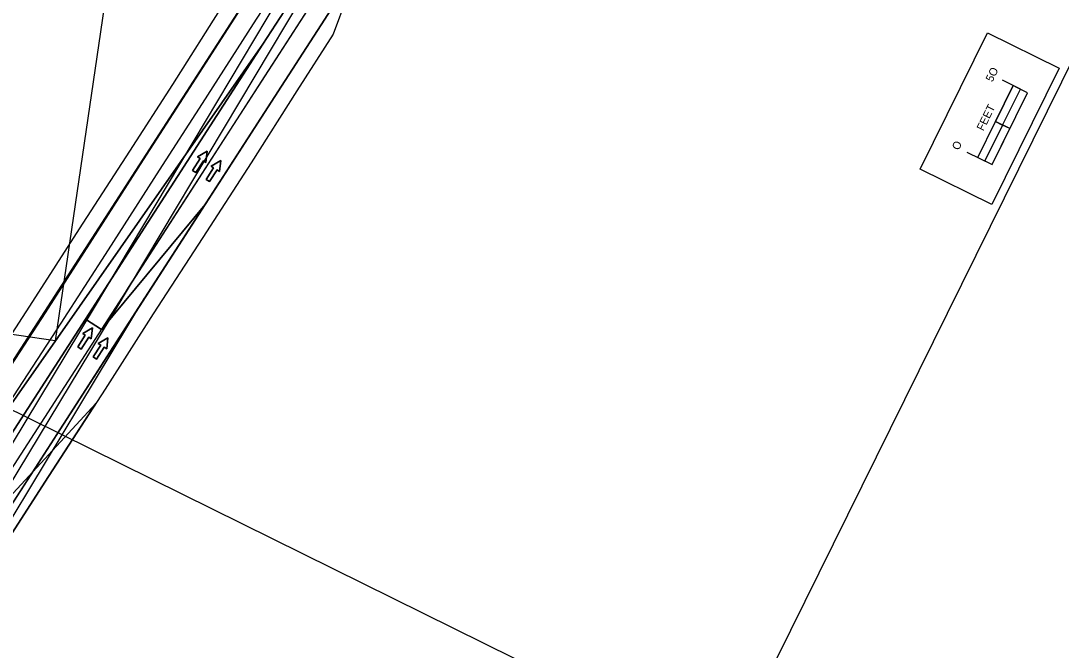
# Model space of a CAD drawing. Extents: x 14104283 to 14120882, y 8635219 to 8671666.
# Drawn here: x 14119252 to 14119902, y 8668881 to 8669274 of the extents above; entities that cross this region are included whole.
import ezdxf

# ---------------------------------------------------------------- set-up
doc = ezdxf.new("R2010")
doc.units = 0
for name, color, linetype in [('dsnCellsScaleBlock', 7, 'Continuous'), ('dsnNonPlotable', 7, 'Continuous'), ('dsnPaintExistingDoubleCenterYellow', 7, 'Continuous'), ('dsnPaintExistingEdgeLineRightWhite', 7, 'Continuous'), ('dsnPaintPlaceBrokenLineWhite', 7, 'Continuous'), ('dsnPaintPlaceEdgeLineRightWhite', 7, 'Continuous'), ('dsnPaintRemoveChannelizingYellow', 7, 'Continuous'), ('dsnShadingPaved', 7, 'Continuous'), ('dsnStgShadingPrevPav', 7, 'Continuous'), ('dsnTapeRemoveChannelizingWhite', 7, 'Continuous'), ('dsnTapeRemoveChannelizingYellow', 7, 'Continuous'), ('dsnTapeRemoveDoubleCenterLineYellow', 7, 'Continuous'), ('Level 2', 7, 'Continuous'), ('Level 5', 7, 'Continuous')]:
    doc.layers.add(name, color=color, linetype=linetype)

msp = doc.modelspace()

# ---------------------------------------------------------------- linework, layer by layer
at = {"layer": 'dsnCellsScaleBlock'}
msp.add_line((14119870.04, 8669207.12), (14119861.08, 8669211.55), dxfattribs=at)
msp.add_line((14119870.04, 8669207.12), (14119861.08, 8669211.55), dxfattribs=at)
for points in [[(14119814.03, 8669181.82), (14119856.13, 8669266.98), (14119900.95, 8669244.82), (14119858.85, 8669159.66)], [(14119858.85, 8669159.66), (14119814.03, 8669181.82), (14119856.13, 8669266.98), (14119900.95, 8669244.82)], [(14119865.53, 8669209.35), (14119876.61, 8669231.76), (14119872.16, 8669233.96), (14119861.08, 8669211.55)], [(14119858.96, 8669184.71), (14119870.04, 8669207.12), (14119865.53, 8669209.35), (14119854.45, 8669186.94)]]:
    msp.add_lwpolyline(points, close=True, dxfattribs=at)
for points in [[(14119843.27, 8669192.46), (14119858.96, 8669184.71), (14119881.12, 8669229.53), (14119865.43, 8669237.28)], [(14119850, 8669189.14), (14119872.16, 8669233.96)]]:
    msp.add_lwpolyline(points, dxfattribs=at)
at = {"layer": 'dsnNonPlotable'}
for points in [[(14118774.15, 8669147.84), (14119001.66, 8670698.74), (14119501.31, 8670625.45), (14119273.81, 8669074.54)], [(14118631.64, 8668945.1), (14119326.37, 8670350.23), (14120231.75, 8669902.59), (14119537.02, 8668497.46)], [(14118092.03, 8667853.71), (14118786.76, 8669258.84), (14119692.14, 8668811.2), (14118997.41, 8667406.07)]]:
    msp.add_lwpolyline(points, close=True, dxfattribs=at)
at = {"layer": 'dsnPaintExistingDoubleCenterYellow'}
for p, q in [((14119403.44, 8669259.76), (14119494.22, 8669400.39)), ((14119175.57, 8668906.95), (14119403.44, 8669259.76))]:
    msp.add_line(p, q, dxfattribs=at)
at = {"layer": 'dsnPaintExistingEdgeLineRightWhite'}
for p, q in [((14119329.79, 8669101.47), (14119537.52, 8669423.28)), ((14119415.05, 8669233.56), (14119500.32, 8669365.65)), ((14119329.79, 8669101.47), (14119415.05, 8669233.56))]:
    msp.add_line(p, q, dxfattribs=at)
msp.add_lwpolyline([(14119412.15, 8669317.07), (14119387.62, 8669279), (14119355.61, 8669229.26), (14119328.75, 8669187.71), (14119296.91, 8669137.95), (14119267.45, 8669092.09), (14119237.9, 8669046.84), (14119206.91, 8668999.35), (14119178.97, 8668956.72), (14119155.37, 8668919.99)], dxfattribs=at)
at = {"layer": 'dsnPaintPlaceBrokenLineWhite'}
for p, q in [((14119404.97, 8669240.07), (14119490.23, 8669372.15)), ((14119353.59, 8669160.47), (14119404.97, 8669240.07)), ((14119185.65, 8668900.44), (14119353.59, 8669160.47))]:
    msp.add_line(p, q, dxfattribs=at)
msp.add_lwpolyline([(14119162.32, 8668908.6), (14119189.03, 8668950.19), (14119216.95, 8668992.78), (14119247.94, 8669040.28), (14119277.52, 8669085.56), (14119307.01, 8669131.47), (14119338.85, 8669181.22), (14119365.7, 8669222.76), (14119397.71, 8669272.51), (14119422.24, 8669310.57)], dxfattribs=at)
at = {"layer": 'dsnPaintPlaceEdgeLineRightWhite'}
msp.add_line((14119195.1, 8668892.97), (14119329.78, 8669101.48), dxfattribs=at)
at = {"layer": 'dsnPaintRemoveChannelizingYellow'}
msp.add_lwpolyline([(14119310.38, 8669092.56), (14119319.61, 8669107.83), (14119490.23, 8669372.15), (14119503.06, 8669391.8), (14119533.48, 8669439.16), (14119577.29, 8669510.2)], dxfattribs=at)
at = {"layer": 'dsnShadingPaved'}
for p, q in [((14119155.5, 8668919.9), (14119497.22, 8669449.29)), ((14119509.78, 8669424.5), (14119403.44, 8669259.76)), ((14119403.44, 8669259.76), (14119477.2, 8669374.02)), ((14119497.33, 8669361.02), (14119415.05, 8669233.56)), ((14119403.44, 8669259.76), (14119219.81, 8668997.42)), ((14119219.81, 8668997.42), (14119403.44, 8669259.76)), ((14119292.6, 8669088.16), (14119403.44, 8669259.76)), ((14119403.44, 8669259.76), (14119292.6, 8669088.16)), ((14119415.05, 8669233.56), (14119367.38, 8669159.7)), ((14119367.38, 8669159.7), (14119195.17, 8668892.92)), ((14119367.38, 8669159.7), (14119302.7, 8669081.64)), ((14119302.7, 8669081.64), (14119367.38, 8669159.7)), ((14119175.01, 8668905.94), (14119292.62, 8669088.14)), ((14119292.62, 8669088.14), (14119184.06, 8668919.97)), ((14119302.7, 8669081.64), (14119292.6, 8669088.16)), ((14119292.6, 8669088.16), (14119302.7, 8669081.64))]:
    msp.add_line(p, q, dxfattribs=at)
at = {"layer": 'dsnStgShadingPrevPav'}
msp.add_line((14119299.05, 8669035.48), (14119212.12, 8668941.29), dxfattribs=at)
for points in [[(14119144.14, 8668920.3), (14119170.94, 8668961.91), (14119198.95, 8669005.04), (14119229.55, 8669052.67), (14119259.7, 8669099.16), (14119288.84, 8669144.53), (14119320.43, 8669193.09), (14119347.13, 8669234.7), (14119379.16, 8669285.01), (14119403.27, 8669322.21)], [(14119455.82, 8669289.13), (14119447.45, 8669266.1), (14119424.62, 8669230.68), (14119396.25, 8669185.73), (14119365.96, 8669139.11), (14119334.97, 8669091.45), (14119304.91, 8669044.51), (14119267.2, 8668986.39), (14119235.59, 8668937.49), (14119203.77, 8668887.79), (14119172.82, 8668837.38)], [(14119172.82, 8668837.38), (14119203.77, 8668887.79), (14119235.59, 8668937.49), (14119267.2, 8668986.39), (14119299.05, 8669035.48)]]:
    msp.add_lwpolyline(points, dxfattribs=at)
at = {"layer": 'dsnTapeRemoveChannelizingWhite'}
for p, q in [((14119482.88, 8669404.98), (14119298.16, 8669095.5)), ((14119224.97, 8668928.03), (14119329.62, 8669101.21)), ((14119298.16, 8669095.5), (14119204.98, 8668941.3))]:
    msp.add_line(p, q, dxfattribs=at)
at = {"layer": 'dsnTapeRemoveChannelizingYellow'}
msp.add_line((14119494.22, 8669400.39), (14119310.38, 8669092.56), dxfattribs=at)
at = {"layer": 'dsnTapeRemoveDoubleCenterLineYellow'}
for p, q in [((14119308.43, 8669089.29), (14119215.15, 8668934.95)), ((14119310.38, 8669092.56), (14119308.43, 8669089.29))]:
    msp.add_line(p, q, dxfattribs=at)
at = {"layer": 'Level 2'}
for points in [[(14119359.51, 8669181.03), (14119361.61, 8669179.67), (14119366.36, 8669187.02), (14119367.93, 8669186.01), (14119368.7, 8669192.95), (14119362.68, 8669189.4), (14119364.26, 8669188.38)], [(14119367.98, 8669175.36), (14119370.08, 8669174), (14119374.82, 8669181.36), (14119376.4, 8669180.34), (14119377.16, 8669187.29), (14119371.15, 8669183.73), (14119372.72, 8669182.71)], [(14119287.81, 8669070.83), (14119289.91, 8669069.48), (14119294.65, 8669076.83), (14119296.23, 8669075.81), (14119296.99, 8669082.76), (14119290.97, 8669079.2), (14119292.55, 8669078.18)], [(14119297.5, 8669064.58), (14119299.6, 8669063.23), (14119304.35, 8669070.58), (14119305.92, 8669069.56), (14119306.69, 8669076.51), (14119300.67, 8669072.95), (14119302.25, 8669071.93)]]:
    msp.add_lwpolyline(points, close=True, dxfattribs=at)
at = {"layer": 'Level 5'}
for points in [[(14119364.26, 8669188.38), (14119362.68, 8669189.4), (14119368.7, 8669192.95), (14119367.93, 8669186.01), (14119366.36, 8669187.02), (14119361.61, 8669179.67), (14119359.51, 8669181.03), (14119364.26, 8669188.38)], [(14119372.72, 8669182.71), (14119371.15, 8669183.73), (14119377.16, 8669187.29), (14119376.4, 8669180.34), (14119374.82, 8669181.36), (14119370.08, 8669174), (14119367.98, 8669175.36), (14119372.72, 8669182.71)], [(14119292.55, 8669078.18), (14119290.97, 8669079.2), (14119296.99, 8669082.76), (14119296.23, 8669075.81), (14119294.65, 8669076.83), (14119289.91, 8669069.48), (14119287.81, 8669070.83), (14119292.55, 8669078.18)], [(14119302.25, 8669071.93), (14119300.67, 8669072.95), (14119306.69, 8669076.51), (14119305.92, 8669069.56), (14119304.35, 8669070.58), (14119299.6, 8669063.23), (14119297.5, 8669064.58), (14119302.25, 8669071.93)]]:
    msp.add_lwpolyline(points, dxfattribs=at)

# ---------------------------------------------------------------- texts
at = {"layer": 'dsnCellsScaleBlock'}
for s, p in [('5O', (14119859.14, 8669235.85)), ('FEET', (14119853.51, 8669205.28)), ('O', (14119838.07, 8669193.22))]:
    msp.add_text(s, height=5, rotation=63.69117, dxfattribs=at).set_placement(p)

doc.saveas('drawing.dxf')
